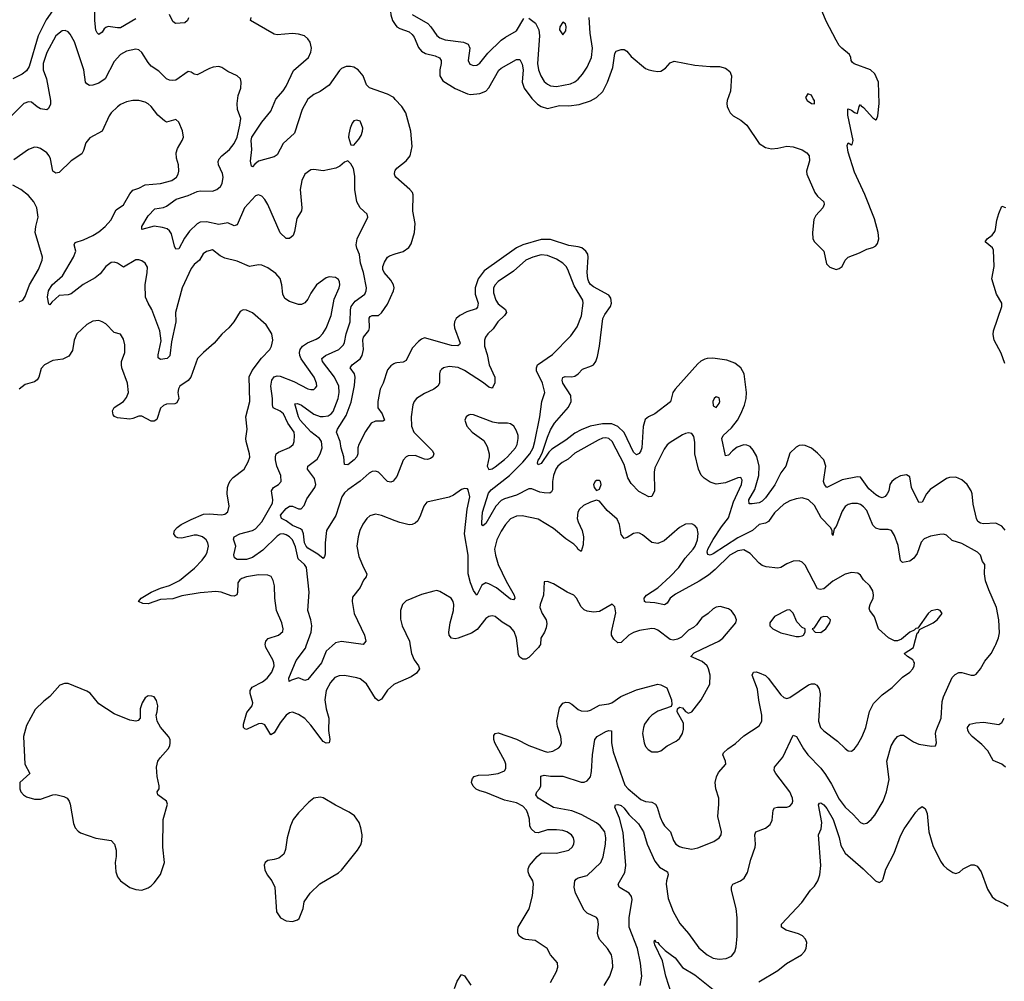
# Model space of a CAD drawing. Header units: inches. Extents: x 1682530 to 1839546, y 640742 to 791647.
# Tile 909 of 923: x 1807554 to 1813966, y 767817 to 774075. Entities that reach past the tile are written whole.
import ezdxf

# ---------------------------------------------------------------- set-up
doc = ezdxf.new("R2010")
doc.units = ezdxf.units.IN
doc.header["$MEASUREMENT"] = 0
for name, color, linetype in [('B8706', 7, 'Continuous'), ('B8707', 7, 'Continuous'), ('B8716', 7, 'Continuous'), ('B8717', 7, 'Continuous')]:
    doc.layers.add(name, color=color, linetype=linetype)

msp = doc.modelspace()

# ---------------------------------------------------------------- linework, layer by layer
at = {"layer": 'B8706', "color": 5}
for points, elevation in [([(1810000, 769753.3), (1809990, 769749), (1809949.1, 769710.9), (1809910, 769652.8), (1809890, 769641.7), (1809870, 769658.3), (1809812.1, 769752.1), (1809770, 769785.6), (1809750, 769792.9), (1809670, 769807), (1809634, 769806), (1809606.1, 769793.9), (1809577.3, 769762.7), (1809550.1, 769709.9), (1809541.9, 769650), (1809549.5, 769590), (1809566.4, 769530), (1809564.2, 769450), (1809573.2, 769390), (1809570, 769369.7), (1809550, 769366.2), (1809530, 769377.2), (1809450, 769484.2), (1809410, 769527.2), (1809370, 769553.3), (1809330, 769567.8), (1809310, 769564.7), (1809290, 769548.4), (1809250, 769499.3), (1809210, 769434.3), (1809190, 769422), (1809150, 769485.3), (1809130, 769495.7), (1809110, 769492), (1809030, 769456), (1809020.8, 769460.8), (1809010.8, 769470), (1809011.2, 769490), (1809033.1, 769566.9), (1809067.4, 769610), (1809071.9, 769630), (1809055, 769690), (1809054.7, 769710), (1809068.6, 769731.4), (1809134.4, 769765.6), (1809165.5, 769790), (1809195, 769830), (1809210.6, 769870), (1809209.8, 769890), (1809202.9, 769910), (1809157.3, 769990), (1809154.8, 770000)], 680), ([(1809587.7, 770000), (1809550, 769966.6), (1809518.6, 769890), (1809430, 769780.3), (1809410, 769774.8), (1809370, 769791.2), (1809322.8, 769777.2), (1809308.5, 769768.5), (1809307.2, 769790), (1809354.1, 769905.9), (1809415, 769985), (1809420.4, 770000)], 660)]:
    msp.add_lwpolyline(points, dxfattribs=dict(at, elevation=elevation))
at = {"layer": 'B8706', "color": 5, "elevation": 720}
for points in [[(1807870, 769755.1), (1807844.9, 769755.1), (1807814.8, 769745.2), (1807750.4, 769670), (1807710, 769640.7), (1807653.9, 769586.1), (1807598, 769482), (1807578.7, 769410), (1807587.4, 769230), (1807620.4, 769170), (1807554.9, 769110), (1807554.4, 769070), (1807561.6, 769050), (1807579.1, 769030), (1807598.5, 769018.5), (1807650, 769002.4), (1807690, 769002.2), (1807770, 769031.5), (1807790, 769032.9), (1807840.9, 769020.9), (1807862, 769010), (1807876.4, 768990), (1807883.1, 768970), (1807903.4, 768843.4), (1807915.1, 768815.1), (1807933.5, 768793.5), (1807950, 768783), (1808050, 768748.4), (1808150, 768733.4), (1808170.6, 768710.6), (1808182, 768670), (1808182, 768630), (1808175.5, 768590), (1808180.5, 768530), (1808190, 768498), (1808210, 768471), (1808270, 768427.3), (1808310, 768414.8), (1808350, 768411), (1808390, 768426), (1808410, 768438), (1808430, 768458), (1808470, 768511.3), (1808497, 768590), (1808486.6, 768690), (1808487, 768870), (1808516, 768970), (1808509.2, 768990), (1808453.2, 769030), (1808449.2, 769050), (1808461.2, 769070), (1808461.2, 769090), (1808449.4, 769150), (1808444.5, 769210), (1808452.7, 769250), (1808467.6, 769272.4), (1808520.9, 769330), (1808531.8, 769350), (1808534.5, 769370), (1808534.5, 769390), (1808523.7, 769410), (1808471.5, 769471.5), (1808449.2, 769510), (1808442.7, 769550), (1808449.3, 769570), (1808452.7, 769610), (1808444.7, 769644.7), (1808430, 769668), (1808413.6, 769673.6), (1808390, 769674), (1808370, 769662), (1808350.9, 769629.1), (1808338.8, 769590), (1808338, 769530), (1808325.4, 769514.6), (1808310, 769509.2), (1808270, 769517.2), (1808170, 769558), (1808070, 769622.9), (1808011.8, 769691.8), (1807990, 769706.3)], [(1809510, 769015.6), (1809470, 769009.7), (1809436, 768984), (1809370, 768913.6), (1809335.3, 768870), (1809316.5, 768830), (1809295.8, 768750), (1809285.4, 768674.6), (1809274.7, 768645.3), (1809241.1, 768618.9), (1809210, 768609.2), (1809170, 768604), (1809151.3, 768590), (1809146.4, 768573.6), (1809150, 768542), (1809166, 768510), (1809196, 768470), (1809214.8, 768430), (1809226.8, 768270), (1809251.3, 768230), (1809290, 768210.8), (1809330, 768206), (1809363.1, 768216.9), (1809373.6, 768226.4), (1809399, 768290), (1809405.6, 768334.4), (1809445.2, 768390), (1809508.3, 768451.7), (1809630, 768522.4), (1809650, 768540.5), (1809754.5, 768670), (1809774.9, 768705.1), (1809782.9, 768730), (1809784.7, 768770), (1809776.1, 768816.1), (1809763.5, 768850), (1809733.4, 768893.4), (1809698.3, 768918.3), (1809610, 768963.1), (1809530, 769010.9)]]:
    msp.add_lwpolyline(points, close=True, dxfattribs=at)
at = {"layer": 'B8707', "color": 5}
for points, elevation in [([(1810000, 774296.8), (1809974.4, 774210), (1809968.2, 774128.2), (1809970, 774107), (1809981.7, 774070), (1810000, 774044.3)], 620), ([(1808310, 774080.4), (1808210, 774023.6), (1808190, 774021.8), (1808130, 774030.5), (1808114.6, 774025.4), (1808103.2, 774016.8), (1808090, 773994.7), (1808070, 773979.1), (1808058.3, 773990), (1808050, 774006.6), (1808042.2, 774070), (1808044.5, 774250)], 620), ([(1807766.4, 774133.6), (1807726.1, 774073.9), (1807674, 773970), (1807615.3, 773770), (1807598.3, 773741.7), (1807570, 773720.4), (1807510, 773689.7)], 620), ([(1808653.1, 774086.9), (1808646.7, 774070), (1808630, 774055.8), (1808569.3, 774050), (1808550, 774064.5), (1808529.9, 774109.8)], 620), ([(1810000, 773557), (1809990, 773568.2), (1809950, 773590.7), (1809831, 773631), (1809812.1, 773652.1), (1809789.8, 773710), (1809758.2, 773750), (1809730, 773766.3), (1809709, 773771), (1809680.7, 773770), (1809650, 773757.8), (1809636.1, 773743.9), (1809570, 773648.6), (1809511, 773609), (1809470, 773588.8), (1809430, 773557.7), (1809392.7, 773490), (1809343.2, 773336.8), (1809269.5, 773270.5), (1809230, 773197), (1809210, 773182), (1809110, 773154.3), (1809084.2, 773135.8), (1809070, 773117.2), (1809063.3, 773123.3), (1809055.8, 773155.8), (1809064.9, 773230), (1809060.5, 773290), (1809066.2, 773310), (1809130, 773408), (1809190, 773480.3), (1809221.7, 773558.3), (1809270, 773612.1), (1809290, 773642.2), (1809336, 773744), (1809433.6, 773830), (1809450, 773864.9), (1809453.4, 773890), (1809444.4, 773930), (1809430, 773952), (1809407.6, 773970), (1809370, 773982.3), (1809330, 773986.2), (1809230, 773977.4), (1809210, 773982), (1809057, 774070), (1809061.6, 774090)], 620), ([(1810000, 771090.1), (1809986.8, 771073.2), (1809970, 771064.7), (1809950, 771069.6), (1809890, 771129.7), (1809870, 771137.6), (1809850, 771134.8), (1809830, 771123.9), (1809770, 771072.9), (1809690, 771016.2), (1809670, 770996.5), (1809652.5, 770970), (1809612.1, 770847.9), (1809552.3, 770750), (1809542.7, 770670), (1809543.4, 770596.6), (1809539.2, 770580.8), (1809530, 770569.7), (1809496.2, 770596.2), (1809430, 770636.7), (1809419, 770650), (1809408.8, 770670), (1809401.2, 770730), (1809393.3, 770753.3), (1809382.7, 770762.7), (1809330, 770784), (1809290, 770813.5), (1809259.1, 770830), (1809252.4, 770850), (1809290, 770893.7), (1809310, 770908.7), (1809330, 770909.4), (1809370, 770892.6), (1809387.2, 770892.8), (1809405.9, 770914.1), (1809423.2, 770956.8), (1809475.9, 771030), (1809482.5, 771050), (1809474, 771090), (1809428.6, 771150), (1809429.7, 771170), (1809490, 771216.2), (1809511.6, 771250), (1809524.6, 771290), (1809519.9, 771330), (1809506.9, 771350), (1809450, 771394.1), (1809380.3, 771470), (1809369.9, 771490), (1809345.6, 771574.4), (1809363.3, 771576.7), (1809390, 771566.7), (1809470, 771508.8), (1809510, 771493.7), (1809530, 771492.3), (1809561.6, 771498.4), (1809581.4, 771510), (1809594.3, 771525.7), (1809628.7, 771610), (1809633.9, 771650), (1809631.7, 771690), (1809603.2, 771750), (1809526, 771850), (1809520.3, 771870), (1809545.7, 771890), (1809631, 771930), (1809661.4, 771958.6), (1809670, 771975.5), (1809680.2, 772030), (1809705.4, 772110), (1809708.2, 772188.2), (1809713.3, 772210), (1809737.4, 772242.6), (1809802, 772290), (1809810.7, 772310), (1809811.4, 772330), (1809792.2, 772430), (1809773.8, 772490), (1809767.4, 772547.4), (1809748.8, 772588.8), (1809745, 772610), (1809752.4, 772650), (1809820.9, 772790), (1809817.2, 772810), (1809770, 772851.6), (1809749.2, 772889.2), (1809736.3, 772970), (1809736.4, 773056.4), (1809727, 773107), (1809710, 773138), (1809690, 773158), (1809670, 773149), (1809638, 773122), (1809611.6, 773108.5), (1809530, 773092.2), (1809470, 773101.1), (1809450, 773098.9), (1809410.4, 773070), (1809390.3, 773029.7), (1809379.6, 772970), (1809390.2, 772850), (1809388.1, 772831.9), (1809359.1, 772780.9), (1809343.9, 772696.1), (1809334.9, 772670), (1809310, 772652.3), (1809290, 772652), (1809249, 772689), (1809170, 772873.6), (1809150, 772906), (1809130, 772928), (1809110, 772936.3), (1809090, 772928.4), (1809018.3, 772850), (1808970, 772741.3), (1808950, 772734), (1808910, 772754.2), (1808850, 772742.5), (1808770, 772759), (1808730, 772757.4), (1808710, 772747.1), (1808660.4, 772699.6), (1808627.4, 772652.6), (1808590, 772585.1), (1808570, 772582.6), (1808560.8, 772600.8), (1808542.3, 772682.3), (1808530, 772701.3), (1808513.9, 772713.9), (1808483.9, 772723.9), (1808430, 772730.8), (1808350, 772709.8), (1808348.6, 772730), (1808390, 772798.3), (1808434.5, 772845.5), (1808490, 772853.9), (1808510, 772861.7), (1808572.8, 772907.2), (1808650, 772931.6), (1808710, 772958.4), (1808730, 772961.9), (1808810, 772959.8), (1808836.9, 772970), (1808860.8, 772990), (1808872.9, 773010), (1808879.4, 773050), (1808875, 773075), (1808848, 773130), (1808847.2, 773152.8), (1808853, 773170), (1808869.6, 773190), (1808919.2, 773230), (1808950, 773269), (1808969.4, 773310.6), (1808988.4, 773390), (1808992.9, 773432.9), (1808972.4, 773490), (1808969.7, 773529.7), (1808976.9, 773583.1), (1808994, 773630), (1808995.6, 773670), (1808991.3, 773691.3), (1808969.2, 773710), (1808910, 773738.9), (1808870, 773764.7), (1808850, 773771.5), (1808813.9, 773766.1), (1808790, 773757.4), (1808710, 773717.6), (1808690, 773720.9), (1808670, 773735.1), (1808650, 773738.7), (1808570, 773683), (1808550, 773679.7), (1808530, 773683), (1808510, 773691.6), (1808460.4, 773740.4), (1808410, 773774), (1808390, 773798), (1808350, 773862.9), (1808330, 773879.5), (1808310, 773883.6), (1808250, 773871), (1808210, 773849.7), (1808170, 773802.6), (1808110, 773689.8), (1808070, 773661.8), (1808030, 773648.7), (1808007.7, 773647.7), (1807990, 773658.4), (1807983.1, 773670), (1807971.6, 773750), (1807910, 773932.3), (1807882.2, 773982.2), (1807870, 773996.2), (1807850, 774005.6), (1807830, 774002.4), (1807790, 773969.6), (1807730, 773861), (1807706.1, 773790), (1807706.6, 773750), (1807727.9, 773690), (1807754.5, 773550), (1807754.1, 773525.9), (1807742, 773498), (1807730, 773489.6), (1807690, 773495.8), (1807667.5, 773507.5), (1807630, 773538.4), (1807610, 773541.4), (1807581.3, 773530), (1807500.3, 773450)], 640), ([(1809420.4, 770000), (1809452.9, 770090), (1809455.4, 770130), (1809450, 770169.4), (1809431.2, 770231.2), (1809438.2, 770350), (1809421.5, 770510), (1809409.2, 770529.2), (1809366.5, 770566.5), (1809350, 770644.2), (1809330.5, 770690), (1809310.7, 770710), (1809290, 770722.1), (1809270, 770728.5), (1809250, 770726.5), (1809230, 770713.9), (1809137.3, 770622.7), (1809070, 770575.5), (1809030, 770562.5), (1808970, 770563), (1808953.7, 770573.7), (1808947.3, 770592.7), (1808962.2, 770650), (1808945.2, 770694.8), (1808949.6, 770710), (1808986.3, 770730), (1809070, 770752.1), (1809090, 770762), (1809130, 770808.5), (1809200.8, 770930), (1809202.8, 770950), (1809192.7, 771010), (1809206.6, 771030), (1809239.6, 771050), (1809256.9, 771070), (1809254.2, 771110), (1809228.9, 771168.9), (1809219.2, 771210), (1809218.7, 771230), (1809224.8, 771250), (1809239.4, 771260.6), (1809310, 771290.2), (1809335.1, 771310), (1809341.8, 771330), (1809344, 771370), (1809340.2, 771390), (1809300.8, 771450), (1809271.7, 771510), (1809250, 771527.3), (1809204.6, 771550), (1809199.2, 771570), (1809200.4, 771610), (1809189.4, 771690), (1809195.2, 771730), (1809210, 771750.9), (1809230, 771757), (1809250, 771755.4), (1809339.8, 771719.8), (1809430, 771673.8), (1809450, 771668.3), (1809470, 771669.1), (1809481, 771679), (1809488, 771690), (1809487.2, 771710), (1809472.5, 771750), (1809387.6, 771867.6), (1809378, 771890), (1809375.9, 771910), (1809380.8, 771930), (1809394.4, 771950), (1809427, 771973), (1809483.6, 771996.4), (1809505.4, 772010), (1809527.2, 772032.8), (1809550, 772067), (1809581.4, 772150), (1809602.5, 772257.5), (1809634.2, 772330), (1809639.1, 772350), (1809637.4, 772370), (1809630, 772383.7), (1809610, 772396.9), (1809570, 772401.6), (1809550, 772396.2), (1809486.4, 772350), (1809450, 772296.2), (1809430, 772257), (1809410, 772231.8), (1809390, 772222.4), (1809370, 772223), (1809310, 772240.5), (1809281.2, 772261.2), (1809267.1, 772290), (1809260.9, 772350), (1809250.7, 772390.7), (1809222.7, 772422.7), (1809170, 772460.8), (1809130, 772477.6), (1809110, 772479.1), (1809050, 772468.2), (1808970, 772503.5), (1808890, 772523), (1808859.2, 772539.2), (1808810, 772578), (1808770, 772566.6), (1808749, 772551), (1808723.8, 772510), (1808690, 772482.6), (1808670, 772455.8), (1808612.2, 772330), (1808568.4, 772170), (1808570.2, 772110), (1808541.6, 771978.4), (1808531.8, 771888.2), (1808514, 771870), (1808470, 771864.2), (1808454.8, 771874.8), (1808455.3, 771895.3), (1808474.5, 771985.5), (1808466, 772050), (1808414.5, 772190), (1808389.8, 772230), (1808373.8, 772270), (1808369.8, 772350), (1808384.7, 772430), (1808385.7, 772465.7), (1808370.8, 772490.8), (1808350, 772505.6), (1808330, 772513.2), (1808310, 772513.2), (1808230, 772465.1), (1808190.7, 772490.7), (1808170, 772497.3), (1808150, 772495.6), (1808115, 772470), (1808077.8, 772422.2), (1808045.3, 772394.7), (1807967.8, 772352.2), (1807890, 772292), (1807870, 772284.7), (1807810, 772279.7), (1807762, 772238), (1807750, 772219.3), (1807743.9, 772223.9), (1807735.8, 772270), (1807742.2, 772310), (1807765.3, 772350), (1807832.4, 772407.6), (1807905, 772530), (1807919.8, 772570), (1807908.7, 772610), (1807914.9, 772625.1), (1807970, 772641.8), (1808030, 772670.2), (1808070, 772695.4), (1808110.8, 772730), (1808146.3, 772770), (1808182.3, 772837.7), (1808230, 772870.2), (1808270, 772941.6), (1808290, 772966.4), (1808330, 772978.4), (1808370, 773001.3), (1808469.7, 773010.3), (1808545.2, 773030), (1808575.1, 773050), (1808585.1, 773070), (1808589.7, 773090.3), (1808588.3, 773130), (1808574.9, 773174.9), (1808573.1, 773210), (1808582.3, 773237.7), (1808612.8, 773290), (1808619.7, 773310), (1808613.1, 773353.1), (1808589.6, 773409.6), (1808570, 773426.6), (1808510, 773409.6), (1808496.3, 773416.3), (1808453.9, 773453.9), (1808409.7, 773510), (1808390, 773528.2), (1808370, 773539.2), (1808330, 773548.7), (1808290.2, 773549.8), (1808250, 773541.7), (1808210, 773523.5), (1808190, 773508), (1808150.4, 773470), (1808137, 773450), (1808090.3, 773349.7), (1808010, 773307), (1807985, 773275.1), (1807970, 773224), (1807958, 773202), (1807890, 773158), (1807810, 773081.1), (1807790, 773076.3), (1807770, 773089.6), (1807755, 773170), (1807746.4, 773190), (1807730, 773209.7), (1807690, 773236.3), (1807670, 773244.7), (1807650, 773246.3), (1807610, 773229.7), (1807516.4, 773163.6)], 660), ([(1810000, 773057.6), (1809994.4, 773070), (1809997.1, 773090), (1810000, 773094.2)], 620), ([(1807550, 772239.7), (1807574.7, 772250), (1807590, 772273.4), (1807616.8, 772350), (1807676.8, 772450), (1807699.7, 772510), (1807701.3, 772530), (1807655.1, 772690), (1807658.9, 772730), (1807674.3, 772790), (1807664.4, 772850), (1807645.1, 772890), (1807611.6, 772931.6), (1807561.6, 772970), (1807510, 772997.8)], 680), ([(1810000, 771839.7), (1809990, 771836.4), (1809970, 771821.7), (1809950, 771797.2), (1809920.9, 771710), (1809900.4, 771670), (1809885, 771590), (1809886.4, 771550), (1809913.7, 771510), (1809930.2, 771469.8), (1809917.6, 771462.4), (1809870, 771463.2), (1809843.5, 771450), (1809805.4, 771394.6), (1809762.9, 771310), (1809755.6, 771290), (1809755.8, 771250), (1809750.3, 771230), (1809731.5, 771210), (1809690, 771178.9), (1809670, 771181.2), (1809665.1, 771230), (1809646.2, 771286.1), (1809640.2, 771330), (1809616.3, 771390), (1809624.2, 771410), (1809680.2, 771499.8), (1809713.3, 771586.7), (1809734.3, 771694.3), (1809739.4, 771750), (1809733.9, 771770), (1809706.4, 771810), (1809719.7, 771830), (1809770, 771868.7), (1809783.6, 771890), (1809793.5, 771930), (1809788.8, 771990), (1809791.7, 772008.3), (1809827.6, 772052.4), (1809831.6, 772070), (1809830, 772132.7), (1809836.9, 772143.1), (1809850, 772149.3), (1809890, 772150.2), (1809910, 772168.2), (1809950, 772224.9), (1809989, 772310), (1809992, 772330), (1809987.6, 772350), (1809970, 772379.8), (1809927.5, 772430), (1809919.1, 772450), (1809918.9, 772470), (1809930, 772498), (1809949.6, 772530), (1809961.8, 772538.2), (1810000, 772550.7)], 620), ([(1809154.8, 770000), (1809152.4, 770010), (1809155.6, 770030), (1809172.8, 770047.2), (1809239.5, 770070), (1809267.2, 770092.8), (1809269.7, 770110), (1809260.3, 770150), (1809225.8, 770230), (1809216.1, 770310), (1809213.7, 770390), (1809205.4, 770425.4), (1809191.3, 770451.3), (1809170, 770460.5), (1809110, 770462.7), (1809030, 770448.5), (1809001.3, 770438.7), (1808987.2, 770430), (1808974.6, 770410), (1808973, 770347), (1808967.8, 770332.2), (1808950, 770322.7), (1808930, 770325.3), (1808866.6, 770350), (1808830, 770354.6), (1808730, 770345), (1808610, 770325.7), (1808550, 770307), (1808470, 770301.7), (1808390, 770274.1), (1808355.4, 770275.4), (1808328.2, 770290), (1808344.8, 770310), (1808409.3, 770350.7), (1808470, 770376.3), (1808530, 770392.4), (1808593.7, 770426.3), (1808693, 770507), (1808741.9, 770558.1), (1808765.4, 770590), (1808774.9, 770610), (1808782.7, 770650), (1808779.1, 770670), (1808767.3, 770690), (1808743.9, 770710), (1808710, 770720.6), (1808690, 770720.9), (1808610, 770700.9), (1808584.3, 770704.3), (1808570.6, 770710.6), (1808557.8, 770730), (1808561.2, 770750), (1808578.7, 770770), (1808605.7, 770790), (1808670, 770823.4), (1808750, 770856.6), (1808790, 770859.5), (1808867, 770853), (1808890, 770857.4), (1808908.4, 770871.5), (1808917.7, 770910), (1808904.6, 770990), (1808907.1, 771030), (1808913.1, 771050), (1808925, 771075), (1808943.5, 771096.5), (1809015.1, 771150), (1809042.2, 771197.8), (1809051.5, 771228.5), (1809050.6, 771250.6), (1809027.7, 771330), (1809026.4, 771350), (1809035.6, 771410), (1809026.9, 771490), (1809052.8, 771590), (1809049.2, 771750.8), (1809066.8, 771793.2), (1809127.4, 771872.6), (1809182.4, 771930), (1809193.3, 771950), (1809203, 771990), (1809195.1, 772030), (1809158.3, 772090), (1809070, 772167.6), (1809030, 772185.6), (1809010, 772187), (1808990, 772176), (1808948, 772110), (1808914.9, 772070), (1808870, 772027.8), (1808819.5, 771970), (1808750.2, 771909.8), (1808712, 771870), (1808669.1, 771750), (1808650, 771728.3), (1808596.4, 771690), (1808587, 771673), (1808584.6, 771650), (1808590.3, 771610), (1808577.8, 771582.3), (1808564.9, 771575.1), (1808510, 771573.7), (1808490, 771565.1), (1808470, 771546.6), (1808446.5, 771473.5), (1808430, 771462), (1808410, 771463.1), (1808350, 771496.1), (1808330, 771495.3), (1808290, 771479.1), (1808270, 771476.3), (1808190, 771484.3), (1808172, 771492), (1808163.2, 771503.2), (1808158.5, 771530), (1808168.2, 771551.8), (1808230, 771591.5), (1808250, 771616.4), (1808262.4, 771650), (1808255, 771710), (1808219.7, 771810), (1808216.9, 771830), (1808217.4, 771850), (1808238, 771910), (1808239.4, 771959.4), (1808230, 771995.3), (1808209.3, 772029.3), (1808170, 772039.3), (1808115.2, 772095.2), (1808090, 772109.6), (1808070, 772116.9), (1808030, 772113.3), (1807990, 772091.5), (1807926, 772030), (1807907.8, 771990), (1807896.7, 771923.3), (1807873.8, 771886.2), (1807833.7, 771866.3), (1807770, 771858.5), (1807714.4, 771830), (1807694.2, 771805.8), (1807677.8, 771750), (1807667.3, 771732.7), (1807650, 771718.9), (1807590, 771700.4), (1807550, 771671.1)], 680), ([(1810000, 770813.8), (1809910, 770848.9), (1809870, 770857.6), (1809832.9, 770847.1), (1809813.4, 770830), (1809788, 770792), (1809769.4, 770750.6), (1809757.5, 770710), (1809750.2, 770650), (1809762, 770582), (1809792, 770510), (1809814, 770470), (1809810.4, 770450), (1809792.4, 770427.6), (1809770, 770380.9), (1809721.8, 770318.2), (1809718, 770290), (1809732.8, 770210), (1809799.5, 770070), (1809807.3, 770030), (1809790.4, 770009.6), (1809650, 770028.6), (1809610, 770019.7), (1809587.7, 770000)], 660)]:
    msp.add_lwpolyline(points, dxfattribs=dict(at, elevation=elevation))
at = {"layer": 'B8707', "color": 5, "elevation": 640}
msp.add_lwpolyline([(1809750, 773420.9), (1809730, 773417.2), (1809718, 773402), (1809704.9, 773370), (1809696.3, 773330), (1809694.8, 773310), (1809707.1, 773267.1), (1809710, 773262), (1809730, 773258), (1809762.9, 773297.1), (1809777.7, 773322.3), (1809786, 773350), (1809787.8, 773370), (1809774, 773410), (1809770, 773415.1)], close=True, dxfattribs=at)
at = {"layer": 'B8716', "color": 5}
for points, elevation in [([(1810096.7, 770000), (1810104.9, 769950), (1810123.6, 769910), (1810150.4, 769870), (1810157.1, 769850), (1810137.6, 769822.4), (1810102.1, 769797.9), (1810000, 769753.3)], 680), ([(1811011.3, 767810), (1811050, 767881), (1811058.7, 767910), (1811056.9, 767936.9), (1811010, 767989), (1810989.3, 768030), (1810910, 768082.3), (1810850, 768088.6), (1810830, 768096.3), (1810809.6, 768110), (1810798.7, 768130), (1810796.9, 768150), (1810800.7, 768170), (1810872.2, 768287.8), (1810894.3, 768374.3), (1810899.7, 768450), (1810894.7, 768470), (1810871.3, 768510), (1810864.7, 768530), (1810864.7, 768550), (1810874, 768570), (1810923, 768630), (1810950, 768650.3), (1810970, 768654), (1811050, 768651.3), (1811129.8, 768670.2), (1811151.3, 768690), (1811162, 768710), (1811165.1, 768730), (1811159.7, 768750), (1811146.3, 768770), (1811117, 768790), (1811090, 768797.8), (1811050, 768802.9), (1810990, 768802.5), (1810930, 768783.1), (1810910, 768785.3), (1810883.8, 768810), (1810876.5, 768830), (1810873, 768873), (1810863.1, 768910), (1810853.3, 768930), (1810830, 768956), (1810790, 768978.6), (1810710, 768996.5), (1810590, 769045.4), (1810550, 769056.7), (1810527.2, 769067.2), (1810506.8, 769086.8), (1810496.8, 769110), (1810497.4, 769122.6), (1810502, 769138), (1810513, 769150), (1810540.8, 769159.2), (1810610, 769161.3), (1810670.5, 769169.5), (1810710, 769187.9), (1810718.7, 769201.3), (1810720.2, 769230), (1810714.1, 769250), (1810647.8, 769370), (1810641.7, 769390), (1810642.3, 769417.7), (1810650, 769430.6), (1810670, 769434.4), (1810790, 769392.4), (1810870, 769352), (1810970, 769314.7), (1810990, 769309.1), (1811025.2, 769314.8), (1811064.2, 769335.8), (1811076.2, 769350), (1811081.3, 769370), (1811078.3, 769410), (1811055.9, 769475.9), (1811051.3, 769510), (1811070, 769597.3), (1811090, 769627), (1811110, 769633.2), (1811130, 769631.2), (1811150, 769621.7), (1811190, 769586), (1811210, 769577.5), (1811250, 769575.4), (1811270, 769581), (1811330, 769614.8), (1811390, 769622.3), (1811410, 769629.3), (1811469.6, 769670), (1811570, 769714.4), (1811710.2, 769750.2), (1811730, 769747.2), (1811767.2, 769727.2), (1811799.1, 769650), (1811801, 769619), (1811795.3, 769604.7), (1811710, 769574.3), (1811670, 769549.6), (1811650, 769529.6), (1811623.6, 769490), (1811616, 769470), (1811610.3, 769430), (1811620.5, 769370), (1811630, 769346), (1811646.2, 769326.2), (1811670, 769310.8), (1811709.3, 769310.7), (1811730, 769316), (1811771.4, 769348.6), (1811830, 769379.5), (1811850, 769396.4), (1811871.2, 769430), (1811877.6, 769457.6), (1811877, 769497), (1811835.3, 769570), (1811838, 769590), (1811850, 769602), (1811870, 769598), (1811890, 769572), (1811910, 769562), (1811930, 769571.3), (1811992.3, 769650), (1812048, 769750), (1812049.7, 769810.3), (1812039.8, 769850), (1812030, 769869.6), (1811998.9, 769898.9), (1811925.2, 769930), (1811945.5, 769954.5), (1812042.2, 770000)], 680), ([(1810938.7, 770000), (1810932.8, 769990), (1810870, 769923.5), (1810850, 769914), (1810830, 769914), (1810810, 769926), (1810802, 769942), (1810794.8, 770000)], 680), ([(1811359.1, 767790), (1811396.4, 767850), (1811416.3, 767910), (1811415.1, 767950), (1811407.2, 767990), (1811382.7, 768030), (1811329.9, 768089.9), (1811320.3, 768110), (1811316.8, 768130), (1811323.5, 768190), (1811318.8, 768218.8), (1811310, 768231.8), (1811250, 768261.3), (1811230, 768280.9), (1811174, 768390), (1811164.8, 768430), (1811168.5, 768470), (1811177.6, 768482.4), (1811189.9, 768490.1), (1811250, 768505), (1811338.5, 768590), (1811352.9, 768627.1), (1811369.8, 768710), (1811371.6, 768751.6), (1811363.5, 768790), (1811334.7, 768830), (1811310, 768848.8), (1811210, 768903.2), (1811150, 768925.5), (1811030, 768949), (1810931.1, 769010), (1810915.1, 769030), (1810920.7, 769050), (1810938.9, 769070), (1810947.2, 769090), (1810947.7, 769152.3), (1810970, 769159.1), (1811010, 769152.7), (1811090, 769152.9), (1811210, 769113.9), (1811230, 769114.2), (1811250, 769122), (1811270, 769147), (1811277.9, 769182.1), (1811285, 769290), (1811298.7, 769390), (1811315.1, 769410), (1811370, 769442.3), (1811390, 769450.3), (1811407.5, 769447.5), (1811407.3, 769370), (1811418.1, 769310), (1811494.4, 769094.4), (1811515.3, 769070), (1811599.4, 768999.4), (1811630, 768987.4), (1811670, 768983.8), (1811694.4, 768970), (1811706.2, 768950), (1811724.3, 768884.3), (1811738.9, 768850), (1811752.3, 768830), (1811791.3, 768790), (1811812.6, 768732.6), (1811827.6, 768710), (1811850, 768694.3), (1811870, 768686.9), (1811930, 768677.7), (1811970, 768686), (1812073.2, 768726.8), (1812109.8, 768750.2), (1812121.3, 768770), (1812124, 768790), (1812099.3, 768890), (1812107.1, 768970), (1812106.3, 769010), (1812087.7, 769070), (1812083.1, 769110), (1812091.1, 769148.9), (1812103.8, 769176.2), (1812152.3, 769230), (1812149.4, 769250), (1812131.8, 769290), (1812136.6, 769303.4), (1812164.5, 769330), (1812216.1, 769363.9), (1812270, 769414), (1812370, 769480.7), (1812387.6, 769510), (1812386.2, 769550), (1812366.4, 769646.4), (1812358.1, 769718.1), (1812324, 769810), (1812331.6, 769828.4), (1812350, 769830.2), (1812370, 769825.5), (1812410, 769806.5), (1812427.6, 769790), (1812510, 769682.3), (1812530, 769663.6), (1812550, 769658), (1812570, 769663.2), (1812690, 769747.1), (1812710, 769753.8), (1812730, 769753.7), (1812744, 769744), (1812759.9, 769719.9), (1812767.8, 769687.8), (1812755.3, 769510), (1812769, 769470), (1812790, 769447), (1812879.5, 769379.5), (1812930, 769332.7), (1812950, 769317.3), (1812970, 769314), (1812990, 769330.6), (1813010, 769356.3), (1813041.1, 769410), (1813063.9, 769470), (1813087.3, 769572.7), (1813115, 769625), (1813170, 769682), (1813235.1, 769730), (1813302.5, 769797.5), (1813351, 769829), (1813370, 769850.7), (1813378.3, 769870), (1813381.1, 769890), (1813377.3, 769897.3), (1813369.6, 769910), (1813336, 769930), (1813314, 769950), (1813374, 769990), (1813376.6, 770000)], 660), ([(1811595, 767790), (1811605.3, 767850), (1811596.1, 767936.1), (1811576.5, 768030), (1811522.2, 768170), (1811523.7, 768230), (1811542.5, 768350), (1811537.4, 768370), (1811522.7, 768390), (1811464.4, 768424.4), (1811458, 768430), (1811450.8, 768450), (1811495.5, 768524.5), (1811501.1, 768570), (1811484.5, 768784.5), (1811459.6, 768879.6), (1811429.6, 768950), (1811434.8, 768965.2), (1811450, 768968.5), (1811470, 768960.8), (1811490, 768943.2), (1811521.7, 768901.7), (1811582.6, 768842.6), (1811615.9, 768790), (1811640.6, 768710), (1811690, 768599), (1811720.1, 768560.1), (1811771.6, 768530), (1811776.9, 768510), (1811765.1, 768470), (1811763.9, 768450), (1811776.8, 768356.8), (1811810, 768270.5), (1811853.3, 768193.3), (1811910, 768129), (1811975.9, 768035.9), (1812030, 767989.2), (1812070, 767968.1), (1812110, 767960.7), (1812154.1, 767965.9), (1812190, 767981.1), (1812211.8, 768008.2), (1812219.6, 768040.4), (1812225.5, 768110), (1812226.2, 768230), (1812220.3, 768290), (1812189.8, 768409.8), (1812188.7, 768431.3), (1812198, 768450), (1812248.8, 768471.2), (1812271.6, 768488.4), (1812294, 768526), (1812314.5, 768610), (1812343.5, 768690), (1812346.6, 768710), (1812341.1, 768770), (1812347.3, 768790), (1812410, 768814), (1812441.8, 768838.2), (1812454.6, 768865.4), (1812460.5, 768930), (1812470, 768945.5), (1812489.7, 768950.3), (1812550, 768950.3), (1812570, 768957), (1812585.2, 768974.8), (1812589.7, 768990), (1812586.4, 769010), (1812570, 769049.6), (1812478.3, 769170), (1812468.2, 769190), (1812469.7, 769210), (1812524.4, 769275.6), (1812590, 769418), (1812612.4, 769410), (1812657.6, 769330), (1812686, 769290), (1812770, 769205.2), (1812802.4, 769162.4), (1812840.7, 769100.7), (1812890, 769001.5), (1812930, 768950.2), (1812982.4, 768902.4), (1813030, 768850.4), (1813043.8, 768843.8), (1813050, 768841.3), (1813070, 768846.7), (1813099.6, 768870), (1813122.5, 768897.5), (1813177.7, 768990), (1813199.7, 769050), (1813216, 769130), (1813200.4, 769250), (1813228.5, 769350), (1813250, 769386.4), (1813270, 769410.3), (1813290, 769419.5), (1813310, 769418), (1813375.5, 769375.5), (1813410, 769360.3), (1813492.5, 769347.5), (1813518, 769350), (1813525.2, 769370), (1813518.5, 769430), (1813521.5, 769450), (1813555.4, 769530), (1813561.7, 769638.3), (1813570.9, 769669.1), (1813625.8, 769794.2), (1813645.4, 769814.6), (1813670, 769826.3), (1813690, 769826.5), (1813750, 769810.4), (1813769.5, 769810.5), (1813782.9, 769817.1), (1813810, 769851), (1813838.4, 769901.6), (1813879.3, 769950), (1813907.1, 770000)], 640), ([(1813974, 769210), (1813950, 769229.6), (1813894.2, 769254.1), (1813857.8, 769317.8), (1813818.8, 769358.8), (1813756.2, 769410), (1813738.4, 769430), (1813727.6, 769450), (1813727, 769470), (1813742, 769490), (1813780.4, 769499.6), (1813830, 769503.2), (1813930, 769489), (1813950, 769500.5), (1813966, 769530)], 620), ([(1812366.6, 767813.4), (1812490, 767887.3), (1812547, 767933), (1812645.1, 767990), (1812664.4, 768010), (1812675.4, 768030), (1812679.7, 768070), (1812672.1, 768092.1), (1812652.2, 768112.3), (1812626.4, 768126.4), (1812546, 768150), (1812516, 768170), (1812515.1, 768190), (1812646.9, 768330), (1812702.9, 768410), (1812730, 768437.1), (1812752.4, 768470), (1812763.9, 768510), (1812771.6, 768570), (1812755.6, 768770), (1812772.9, 768810), (1812778.5, 768850), (1812754.8, 768965.2), (1812763, 768977), (1812770, 768979.3), (1812790, 768966.7), (1812810, 768941.7), (1812851.3, 768870), (1812890, 768752.4), (1812901.4, 768701.4), (1812930, 768651.4), (1813046, 768550), (1813126.4, 768470), (1813150, 768460.4), (1813169.6, 768470.3), (1813176.4, 768483.6), (1813194, 768546), (1813249.7, 768650), (1813290, 768764.9), (1813313.5, 768810), (1813390, 768917.1), (1813410, 768940.5), (1813430, 768954.8), (1813433.2, 768953.2), (1813450, 768942.8), (1813464.4, 768910), (1813473.4, 768790), (1813500.3, 768700.3), (1813550, 768598), (1813570, 768571), (1813590.7, 768550.7), (1813630, 768524.7), (1813650, 768518), (1813673.2, 768526.8), (1813698, 768550), (1813750, 768574.8), (1813770, 768574.8), (1813790, 768566), (1813816.3, 768530), (1813855.9, 768415.9), (1813886.6, 768366.6), (1813910, 768348.2), (1813963.4, 768323.4), (1813990, 768305.5)], 620), ([(1811801, 767730), (1811761.5, 767850), (1811739, 767950), (1811690, 768054), (1811686.6, 768073.4), (1811690, 768086), (1811694.6, 768074.6), (1811710, 768070.2), (1811717.3, 768057.3), (1811757.2, 768017.2), (1811822.2, 767970), (1811870, 767907.3), (1811950, 767858.3), (1812070, 767764.6)], 620), ([(1810385.6, 767770), (1810402.8, 767817.2), (1810430, 767861), (1810450, 767853.4), (1810492.3, 767792.3)], 680)]:
    msp.add_lwpolyline(points, dxfattribs=dict(at, elevation=elevation))
at = {"layer": 'B8717', "color": 5}
for points, elevation in [([(1810000, 774044.3), (1810010.1, 774030.1), (1810030, 774018), (1810090, 773995.9), (1810110, 773979.7), (1810122.4, 773962.4), (1810150, 773894.9), (1810170.3, 773870), (1810196.4, 773856.4), (1810260.1, 773840.1), (1810286.7, 773826.7), (1810297.7, 773810), (1810298.6, 773790), (1810289.4, 773750), (1810289.4, 773710), (1810310, 773677.3), (1810390, 773627.7), (1810470, 773592), (1810490, 773589.2), (1810550, 773596.2), (1810590, 773611.4), (1810610, 773631.7), (1810673.8, 773746.1), (1810690, 773759.4), (1810790, 773816.1), (1810810, 773815.6), (1810826.7, 773786.7), (1810832.7, 773750), (1810826.7, 773670), (1810839, 773630), (1810890, 773561.6), (1810926.8, 773526.8), (1810950, 773510.2), (1810990, 773498.5), (1811070, 773516.8), (1811130, 773514), (1811196.2, 773523.8), (1811270, 773547), (1811310, 773570.2), (1811351, 773609), (1811381.2, 773670), (1811416.6, 773763.4), (1811430, 773855.8), (1811438.7, 773870), (1811470, 773881.7), (1811490, 773880.7), (1811507, 773870), (1811536.4, 773836.4), (1811630, 773758), (1811650, 773748.2), (1811681.7, 773741.7), (1811710, 773737.6), (1811730, 773741.3), (1811759.6, 773760.4), (1811790, 773794), (1811815.4, 773804.6), (1811950, 773780.3), (1812050, 773770.2), (1812111.3, 773771.3), (1812150, 773761.1), (1812177.6, 773737.6), (1812190.3, 773710), (1812181.7, 773610), (1812161.6, 773550), (1812159.3, 773530), (1812161.6, 773510), (1812170.4, 773490), (1812181.6, 773470), (1812200.5, 773450), (1812250, 773421.3), (1812288.2, 773388.2), (1812369.2, 773269.2), (1812410, 773243.7), (1812450, 773235.3), (1812490, 773238.7), (1812550, 773253.1), (1812590, 773247.6), (1812650, 773228.5), (1812679.1, 773210), (1812694.4, 773190), (1812696.7, 773156.7), (1812677.1, 773090), (1812679.3, 773070), (1812732.7, 772950), (1812750, 772927.7), (1812790.8, 772890), (1812793.4, 772873.4), (1812783.8, 772850), (1812738.3, 772801.7), (1812725.3, 772774.7), (1812716, 772690), (1812719.5, 772650), (1812730.4, 772630), (1812790.4, 772570), (1812807, 772487), (1812830, 772464.4), (1812870, 772450.4), (1812890, 772455.8), (1812909.5, 772470), (1812929.7, 772510), (1812950, 772530.3), (1813022, 772558), (1813070, 772582.4), (1813110, 772592.2), (1813130, 772604.4), (1813140, 772620), (1813149.8, 772650), (1813145.3, 772690), (1813120, 772780), (1813056.9, 772936.9), (1812990, 773082.4), (1812950, 773213.2), (1812943.5, 773256.5), (1812950, 773274.8), (1812970, 773261), (1812976, 773264), (1812980.7, 773290), (1812946.5, 773453.5), (1812947.2, 773492.8), (1812950, 773496), (1812970, 773487.3), (1812990, 773470.7), (1813010, 773466), (1813020.9, 773510), (1813030, 773522.8), (1813034, 773514), (1813050, 773504.4), (1813110, 773436.5), (1813130, 773424.4), (1813133.2, 773426.8), (1813142, 773450), (1813151.2, 773530), (1813146.3, 773670), (1813122.2, 773722.2), (1813094.8, 773750), (1812987.4, 773787.4), (1812976.3, 773796.3), (1812968.9, 773808.9), (1812967.2, 773830), (1812958.3, 773850), (1812907, 773890), (1812890, 773907.8), (1812870, 773942), (1812806.2, 774066.2), (1812748.1, 774210)], 620), ([(1810110.1, 774110.1), (1810212, 774050), (1810231.7, 774030), (1810270, 773973.4), (1810290, 773956.8), (1810325.3, 773945.3), (1810444.7, 773930), (1810475.4, 773915.4), (1810486, 773890), (1810474, 773810), (1810485.4, 773785.4), (1810510, 773776.5), (1810530, 773780.3), (1810550, 773792.2), (1810602, 773858), (1810690, 773942), (1810717.6, 773962.4), (1810790, 774002.8), (1810836, 774084)], 640), ([(1810870, 774084.6), (1810912, 774052), (1810934.4, 774010), (1810938.7, 773970), (1810926, 773790), (1810933.3, 773750), (1810946.8, 773710), (1810970, 773673.8), (1810990, 773655.4), (1811010, 773645.4), (1811050, 773641.5), (1811141.1, 773658.9), (1811168.7, 773671.3), (1811190, 773688.1), (1811219.2, 773720.8), (1811250, 773766), (1811277.8, 773830), (1811284.5, 773890), (1811268.5, 773988.5), (1811262.2, 774090)], 640), ([(1810000, 773094.2), (1810010.5, 773109.5), (1810070, 773158), (1810097.5, 773190), (1810109.9, 773249.9), (1810099.9, 773350), (1810069.3, 773470), (1810042.1, 773510), (1810000, 773557)], 620), ([(1810000, 772550.7), (1810052.1, 772567.9), (1810088.1, 772591.9), (1810103.5, 772616.5), (1810124.4, 772690), (1810129.8, 772750), (1810115, 772830), (1810116.7, 772936.7), (1810111.7, 772950), (1810094.6, 772970), (1810003.5, 773050), (1810000, 773057.6)], 620), ([(1813970, 771837.2), (1813944.4, 771904.4), (1813900.9, 771990), (1813892.5, 772027.5), (1813894.5, 772050), (1813949, 772210), (1813949, 772230), (1813915.3, 772290), (1813884, 772390), (1813900.7, 772470), (1813894.5, 772574.5), (1813889, 772590), (1813842, 772630), (1813855.3, 772650), (1813887.3, 772672.7), (1813903.3, 772696.7), (1813909.6, 772710.4), (1813918, 772770), (1813930, 772814), (1813950, 772862), (1813972.7, 772852.7)], 580), ([(1813972.6, 770752.6), (1813950, 770779.4), (1813910, 770799.1), (1813830, 770794.9), (1813810, 770798.6), (1813793.3, 770810), (1813784.1, 770830), (1813762.2, 770922.2), (1813756.3, 770990), (1813749.9, 771009.9), (1813723.8, 771050), (1813690, 771079.8), (1813650, 771097.7), (1813610, 771097), (1813590, 771088.8), (1813482.8, 771017.2), (1813459.8, 770990), (1813430, 770934.7), (1813410, 770933), (1813360.8, 771030), (1813350, 771101.3), (1813330, 771114), (1813290, 771107.1), (1813256.5, 771090), (1813232.6, 771070), (1813221.5, 771050), (1813213.1, 771010), (1813204.1, 770990), (1813190, 770972.2), (1813170, 770963.2), (1813150, 770969.2), (1813130, 770982.5), (1813082.6, 771022.6), (1813030, 771098.9), (1813010, 771100.9), (1812910, 771080.9), (1812810, 771031.9), (1812794.4, 771050), (1812789.5, 771069.5), (1812803.6, 771170), (1812790.6, 771210), (1812750, 771255.1), (1812710, 771286.4), (1812670, 771304.7), (1812650, 771307.1), (1812630, 771303.5), (1812610, 771293.3), (1812570, 771254), (1812544, 771170), (1812510, 771127.1), (1812470.9, 771049.1), (1812410, 770963.2), (1812390, 770942.7), (1812370, 770931.3), (1812323.6, 770923.6), (1812305.3, 770925.3), (1812302.4, 770950), (1812341.4, 771018.6), (1812367.3, 771110), (1812369.5, 771170), (1812353.3, 771233.3), (1812330, 771274.8), (1812310, 771296.8), (1812290, 771306.6), (1812270, 771307.6), (1812226.3, 771293.7), (1812195.5, 771270), (1812170, 771241.3), (1812150, 771238), (1812125.8, 771350), (1812135.3, 771370), (1812190, 771418.5), (1812227.3, 771470), (1812250.5, 771510), (1812273.2, 771566.8), (1812284, 771610), (1812286, 771650), (1812271.2, 771770), (1812250, 771809.7), (1812210, 771840.3), (1812159.6, 771859.6), (1812068.1, 771871.9), (1812030, 771870.6), (1812014.7, 771865.3), (1811990, 771852.2), (1811970, 771835), (1811821.8, 771670), (1811807.9, 771650), (1811791, 771589), (1811690, 771510.9), (1811648.4, 771490), (1811627.2, 771472.8), (1811613.1, 771426.9), (1811605.1, 771290), (1811599.8, 771270), (1811588.4, 771251.6), (1811570, 771242.7), (1811550, 771261.4), (1811489.6, 771389.6), (1811450, 771428.7), (1811410, 771445.8), (1811350, 771445.6), (1811268.9, 771431.1), (1811210, 771407), (1811170, 771384.8), (1811110, 771338.5), (1811019.4, 771280.6), (1810999.6, 771260.4), (1810950, 771186.2), (1810930, 771179.5), (1810926, 771190), (1810929.8, 771209.8), (1810939.5, 771220.5), (1810958.6, 771261.4), (1810990, 771359.5), (1811010, 771406.7), (1811036.8, 771450), (1811126.8, 771553.2), (1811144.7, 771590), (1811143.7, 771630), (1811091.6, 771710), (1811086.2, 771730), (1811090, 771746.8), (1811106.2, 771753.8), (1811150, 771751.1), (1811170, 771755.2), (1811189.9, 771770.1), (1811217.9, 771802.1), (1811278.1, 771821.9), (1811290.5, 771829.5), (1811305.6, 771850), (1811317, 771883), (1811330.7, 771950), (1811352.4, 772130), (1811363.5, 772156.5), (1811400.3, 772210), (1811407, 772230), (1811403.6, 772263.6), (1811390, 772282.6), (1811290, 772336.1), (1811271.6, 772351.6), (1811259.9, 772370), (1811252.7, 772390), (1811248.9, 772430), (1811255.9, 772530), (1811253.2, 772550), (1811241.5, 772570), (1811215.1, 772590), (1811190, 772597.8), (1811130, 772605), (1811010, 772644.6), (1810950, 772644.6), (1810830, 772609.3), (1810790, 772590.5), (1810578, 772442), (1810539, 772390), (1810520.8, 772330), (1810520.1, 772290), (1810538.5, 772230), (1810535.8, 772204.2), (1810526.4, 772193.6), (1810465.3, 772174.7), (1810420.4, 772150), (1810397, 772130), (1810386.3, 772110), (1810383.2, 772090), (1810386.4, 772070), (1810421.7, 771970), (1810418, 771962), (1810406.7, 771953.3), (1810365.8, 771954.2), (1810190, 772004.1), (1810170, 771996.2), (1810150, 771980.7), (1810110, 771938.7), (1810070, 771856.9), (1810050, 771847.2), (1810010, 771843.1), (1810000, 771839.7)], 620), ([(1813907.1, 770000), (1813911.7, 770008.3), (1813927.8, 770052.2), (1813934.3, 770085.7), (1813931.2, 770170), (1813915.1, 770250), (1813864.9, 770364.9), (1813844.5, 770424.5), (1813837.2, 770470), (1813838.7, 770530), (1813824.7, 770550), (1813810.7, 770590.7), (1813791.8, 770610), (1813690, 770666.2), (1813627, 770687), (1813590, 770720.9), (1813570, 770727.3), (1813546, 770726), (1813485, 770715), (1813443.7, 770696.3), (1813425.4, 770674.6), (1813398.6, 770601.4), (1813377.1, 770570), (1813350, 770551.6), (1813303.6, 770543.6), (1813290, 770555.3), (1813273.9, 770653.9), (1813250, 770719.3), (1813231.6, 770750), (1813210, 770757.6), (1813158.4, 770758.4), (1813130, 770766.6), (1813110, 770786.6), (1813070, 770881.3), (1813050, 770905.1), (1813030, 770920.4), (1813010, 770927.6), (1812972.3, 770927.7), (1812950, 770921), (1812930, 770907.8), (1812910, 770877.6), (1812870, 770777.2), (1812858.5, 770761.5), (1812850, 770718), (1812844, 770730), (1812844, 770750), (1812834, 770770), (1812773.8, 770833.8), (1812730, 770913.3), (1812690, 770949.8), (1812650, 770964.1), (1812610, 770958), (1812570, 770943.2), (1812530, 770921.5), (1812470, 770866.6), (1812430, 770809.8), (1812410, 770798.8), (1812370, 770789.8), (1812325, 770750), (1812230, 770703.7), (1812070, 770599.9), (1812050, 770590.9), (1812035.4, 770595.4), (1812029.9, 770609.9), (1812036.1, 770630), (1812070, 770693.4), (1812124.1, 770775.9), (1812170, 770833.6), (1812201.5, 770938.5), (1812254.4, 771050), (1812258, 771078), (1812250, 771095.6), (1812230, 771094), (1812150, 771061.2), (1812090, 771053.3), (1812050, 771064.8), (1812012, 771092), (1811991.6, 771111.6), (1811974.7, 771150), (1811950.8, 771250), (1811950, 771326), (1811943.8, 771363.8), (1811930, 771382), (1811910, 771386), (1811890, 771383), (1811870, 771373), (1811790, 771324), (1811770, 771307.8), (1811750, 771280.7), (1811690, 771159.3), (1811685.5, 771130), (1811686.9, 771010), (1811670, 770971.8), (1811650, 770971.1), (1811585.4, 771005.4), (1811536.2, 771056.2), (1811514.6, 771094.6), (1811490, 771179.7), (1811412.2, 771330), (1811390, 771349.9), (1811370, 771353.6), (1811350, 771351), (1811321.2, 771338.9), (1811170, 771253.7), (1811125, 771215), (1811086, 771194), (1811058.2, 771170), (1811044.7, 771150), (1811029.6, 771110), (1811022.9, 771070), (1811024.2, 771015.8), (1811018, 771002), (1811005.2, 770994.8), (1810970, 770995.2), (1810941.4, 771001.4), (1810890, 771023.2), (1810870, 771021.9), (1810790, 770982.1), (1810710, 770957.2), (1810690, 770945.6), (1810654.8, 770910), (1810590, 770796.9), (1810570, 770781.3), (1810564.2, 770790), (1810563.4, 770803.4), (1810567.1, 770870), (1810606.3, 770993.7), (1810624.5, 771015.5), (1810744.1, 771110), (1810830, 771195.5), (1810875.1, 771250), (1810896.6, 771290), (1810908.8, 771330), (1810940.5, 771490), (1810954.9, 771590), (1810974, 771650), (1810957.5, 771710), (1810919.9, 771790), (1810919.3, 771810), (1810926.5, 771830), (1811022.5, 771897.5), (1811141.9, 772018.1), (1811183.5, 772076.5), (1811212.2, 772147.8), (1811223.4, 772230), (1811221.3, 772250), (1811164.3, 772344.3), (1811124.1, 772450), (1811112.2, 772470), (1811091.6, 772491.6), (1811050, 772517.3), (1810990, 772540.4), (1810950, 772544.4), (1810894.6, 772530), (1810849.3, 772510), (1810770, 772438.8), (1810670, 772372.5), (1810649.5, 772350), (1810639.5, 772330), (1810638.5, 772298.5), (1810654.8, 772250), (1810670, 772226.7), (1810717.6, 772190), (1810723.8, 772170), (1810712, 772150), (1810668.3, 772110), (1810637.1, 772062.9), (1810602.3, 772030), (1810587.9, 772010), (1810580.8, 771990), (1810580.7, 771950), (1810597.2, 771897.2), (1810611, 771830), (1810647.2, 771750), (1810647.8, 771712.2), (1810635.9, 771684.1), (1810630, 771678), (1810610, 771684.2), (1810573.2, 771713.2), (1810450, 771792.8), (1810410, 771811.8), (1810350, 771819.1), (1810314.8, 771810), (1810301.2, 771798.8), (1810293, 771790), (1810286.7, 771770), (1810286.7, 771710), (1810277.1, 771690), (1810250.6, 771670), (1810190, 771643.5), (1810137.6, 771610), (1810122.6, 771590), (1810114.6, 771570), (1810102.8, 771490), (1810105, 771430), (1810119.6, 771390), (1810241.7, 771270), (1810251.8, 771250), (1810243.7, 771230), (1810230, 771219.1), (1810210, 771212.3), (1810190, 771215.6), (1810130, 771239.8), (1810083.7, 771236.3), (1810070, 771229.6), (1810051.3, 771208.7), (1810010, 771102.9), (1810000, 771090.1)], 640), ([(1813376.6, 770000), (1813398, 770082), (1813408, 770090), (1813414, 770106), (1813502, 770150), (1813528.7, 770170), (1813562, 770210), (1813548, 770230), (1813530, 770237.2), (1813490, 770229), (1813471, 770210), (1813403.6, 770116.4), (1813390, 770114), (1813378, 770102), (1813350, 770088.7), (1813297.1, 770042.9), (1813270, 770032.7), (1813250, 770032.7), (1813211.7, 770051.7), (1813147.6, 770110), (1813120.4, 770190), (1813089.7, 770230), (1813085, 770245), (1813091.9, 770270), (1813111.8, 770310), (1813114.8, 770330), (1813110, 770358), (1813089.9, 770389.9), (1813049.7, 770430), (1813030, 770459.5), (1813012.3, 770472.3), (1812970, 770477.6), (1812930, 770466.9), (1812850, 770420.3), (1812790, 770370.9), (1812766.4, 770366.4), (1812750, 770371.5), (1812670, 770524.5), (1812650, 770544.2), (1812630, 770552.8), (1812590, 770551.1), (1812550, 770534.3), (1812510.7, 770510), (1812490, 770506.9), (1812414.5, 770514.5), (1812390, 770523.6), (1812370, 770537.4), (1812310, 770602.4), (1812270, 770625.4), (1812230, 770619.6), (1812178.3, 770590), (1812082.9, 770497.1), (1812038.8, 770461.2), (1811978.1, 770421.9), (1811824, 770336), (1811790.2, 770310), (1811770, 770278.7), (1811753.7, 770266.3), (1811690, 770281.2), (1811630, 770285.7), (1811623.6, 770290), (1811619.7, 770310), (1811634.7, 770330), (1811710, 770377.8), (1811790, 770451.6), (1811847.1, 770510), (1811886.6, 770570), (1811938.7, 770630), (1811951.9, 770650), (1811967.2, 770690), (1811971.7, 770731.7), (1811966.5, 770766.5), (1811950, 770784.5), (1811930, 770794), (1811890, 770791.8), (1811850, 770769.7), (1811750, 770683.5), (1811710, 770666.6), (1811670, 770674), (1811610, 770722.4), (1811590, 770733.6), (1811575.8, 770735.8), (1811550, 770731.2), (1811510, 770705.1), (1811490, 770699.5), (1811470, 770724), (1811460.9, 770790), (1811445.7, 770825.7), (1811380.6, 770880.6), (1811330, 770942.7), (1811310, 770949.4), (1811270, 770936.2), (1811226.1, 770913.9), (1811199.5, 770890), (1811188.9, 770870), (1811184.4, 770830), (1811190, 770807.7), (1811216.9, 770750), (1811225.5, 770710), (1811222.9, 770657.1), (1811210, 770614), (1811190, 770626.6), (1811182.4, 770642.4), (1811162.9, 770662.9), (1811110, 770695.8), (1811030, 770764.2), (1810930, 770824), (1810825.7, 770845.7), (1810790, 770844.5), (1810750, 770826), (1810717.6, 770790), (1810690, 770747.8), (1810661, 770690), (1810646.1, 770630), (1810651.9, 770590), (1810670, 770528.9), (1810721.6, 770421.6), (1810773.6, 770330), (1810778.4, 770310), (1810770, 770300.7), (1810750, 770304.7), (1810658.7, 770378.7), (1810610, 770404.8), (1810590, 770410.8), (1810564.1, 770395.9), (1810530, 770329.6), (1810510, 770361.2), (1810490, 770411.2), (1810475.1, 770470), (1810474.3, 770590), (1810450.8, 770730), (1810468.9, 770890), (1810485.1, 770970), (1810474.9, 771014.9), (1810470, 771021.2), (1810450, 771023.7), (1810430, 771018.4), (1810378.4, 770981.6), (1810351.4, 770968.6), (1810205.3, 770934.8), (1810184.9, 770910), (1810164.4, 770850), (1810145.7, 770814.3), (1810130, 770798.7), (1810110.1, 770789.9), (1810090, 770788.4), (1810030, 770802.1), (1810000, 770813.8)], 660), ([(1812042.2, 770000), (1812106, 770030), (1812132.3, 770050), (1812218, 770150), (1812222, 770170), (1812210, 770198), (1812190, 770228), (1812170, 770242), (1812116, 770256), (1812090, 770252.7), (1812070, 770240.9), (1812037.3, 770210), (1811996.4, 770183.6), (1811962, 770138), (1811940.8, 770119.2), (1811910, 770102.4), (1811863.2, 770056.8), (1811837.1, 770042.9), (1811810, 770037.6), (1811790, 770042.3), (1811710, 770101.5), (1811690, 770110.9), (1811670, 770113.3), (1811590, 770099.8), (1811550, 770086.8), (1811519.7, 770070), (1811470, 770023.2), (1811450, 770021), (1811422.9, 770042.9), (1811408.6, 770070), (1811408.4, 770090), (1811435.2, 770215.2), (1811430, 770255.3), (1811412.7, 770272.7), (1811330, 770224.7), (1811290, 770219.1), (1811250, 770226.6), (1811230, 770235.1), (1811210, 770253.6), (1811180.4, 770310), (1811162.9, 770330), (1811118.4, 770350), (1811030, 770403.7), (1810990, 770419), (1810970, 770418), (1810965.3, 770330), (1810943.2, 770270), (1810941.3, 770250), (1810955.8, 770210), (1810983, 770170), (1810986.1, 770146.1), (1810982.4, 770117.6), (1810971.5, 770088.5), (1810947.7, 770050), (1810944.7, 770010), (1810938.7, 770000)], 680), ([(1810794.8, 770000), (1810788.7, 770050), (1810774, 770094), (1810750, 770121), (1810695.2, 770155.2), (1810650, 770191.1), (1810630, 770194.8), (1810610, 770190.9), (1810590, 770177.6), (1810532.6, 770107.4), (1810496.8, 770083.2), (1810410, 770049.8), (1810390, 770046.6), (1810366.6, 770050), (1810350, 770069.3), (1810348.7, 770090), (1810357.8, 770150), (1810378.2, 770230), (1810381.1, 770270), (1810376.3, 770290), (1810363.7, 770310), (1810290, 770354.5), (1810270, 770360.9), (1810250, 770357.2), (1810170, 770334), (1810070, 770293.3), (1810047.4, 770270), (1810034.6, 770230), (1810034.4, 770174.4), (1810045.3, 770130), (1810091.6, 770031.5), (1810096.7, 770000)], 680)]:
    msp.add_lwpolyline(points, dxfattribs=dict(at, elevation=elevation))
for points, elevation in [([(1811090, 774059), (1811071, 774030), (1811068.9, 774010), (1811090, 773976), (1811110, 774002), (1811111.6, 774030), (1811108.9, 774048.9)], 660), ([(1812687.3, 773592.7), (1812671.3, 773570), (1812681, 773550), (1812710, 773531), (1812730, 773527.3), (1812729, 773550), (1812720.1, 773560.1), (1812710, 773585.2)], 640), ([(1812090, 771621.2), (1812076, 771610), (1812068, 771590), (1812070, 771562), (1812090, 771551), (1812110, 771578), (1812113.3, 771590), (1812110, 771614)], 640), ([(1810490, 771506.6), (1810477.5, 771502.5), (1810460.7, 771490), (1810453.4, 771470), (1810464.9, 771430), (1810500.7, 771390), (1810576.5, 771336.5), (1810597.7, 771297.7), (1810610.4, 771250), (1810610.4, 771229.7), (1810598, 771170), (1810610, 771148.4), (1810630, 771153), (1810650, 771165.7), (1810710, 771213.6), (1810730, 771230.2), (1810782.4, 771290), (1810793.6, 771310), (1810800.3, 771350), (1810799.3, 771370), (1810790, 771399.3), (1810770.9, 771430.9), (1810750, 771444.2), (1810730, 771449.6), (1810670, 771449.7), (1810635.4, 771455.4), (1810510, 771504.5)], 660), ([(1811330, 771076), (1811310, 771076), (1811301, 771070), (1811291, 771050), (1811296, 771030), (1811310, 771011.3), (1811330, 771021), (1811340.9, 771050), (1811336, 771070)], 660), ([(1812570, 770234.5), (1812550, 770233.6), (1812470, 770191.5), (1812438.8, 770150), (1812438, 770130), (1812458.8, 770110), (1812510, 770084.4), (1812610, 770061.6), (1812630, 770060.7), (1812650, 770066), (1812658, 770070), (1812668, 770090), (1812668, 770110), (1812650, 770119), (1812615.8, 770155.8), (1812590, 770213.2)], 680), ([(1812790, 770192.3), (1812770, 770184), (1812724.7, 770115.3), (1812714, 770110), (1812734, 770090), (1812770, 770086.8), (1812804, 770110), (1812829, 770150), (1812834, 770170), (1812815.3, 770190)], 680)]:
    msp.add_lwpolyline(points, close=True, dxfattribs=dict(at, elevation=elevation))

doc.saveas('drawing.dxf')
